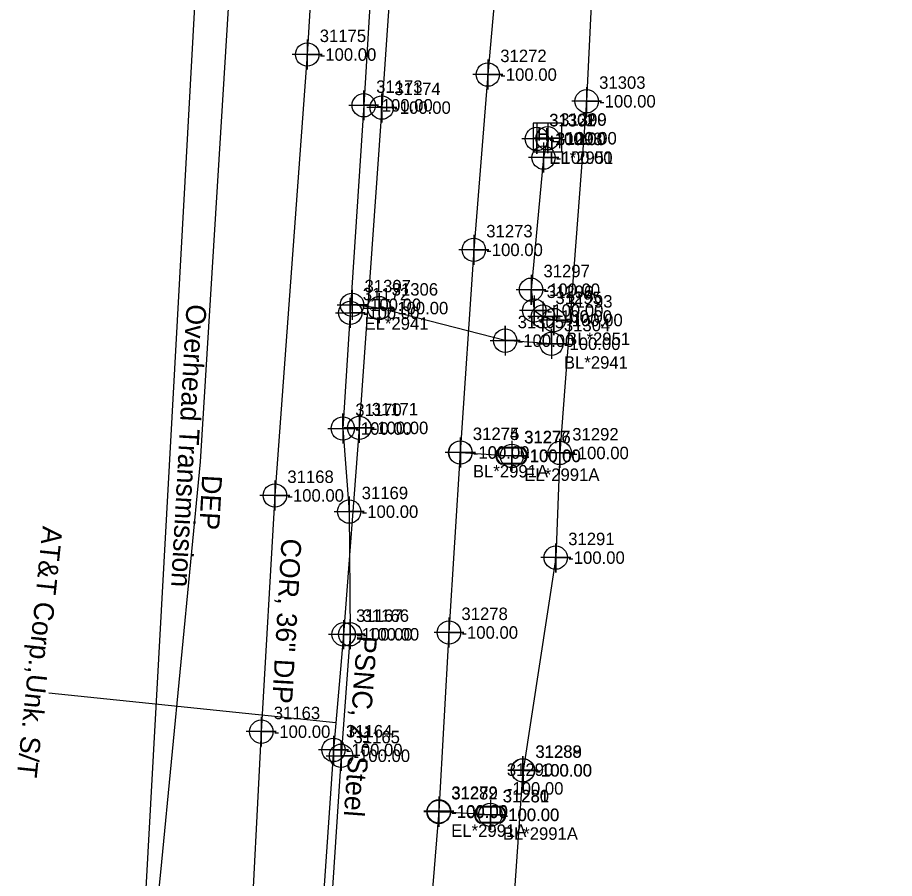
# Model space of a CAD drawing. Extents: x 2083698 to 2094313, y 743246 to 752873.
# Drawn here: x 2093554.1 to 2093729.9, y 744081.9 to 744254.5 of the extents above; entities that cross this region are included whole.
import ezdxf

# ---------------------------------------------------------------- set-up
doc = ezdxf.new("R2010")
doc.units = 0
for name, color, linetype in [('COGO Default Chain', 7, 'Continuous'), ('COGO Default Curve', 7, 'Continuous'), ('COGO Default Point Number', 7, 'Continuous'), ('COGO Default Spiral', 7, 'Continuous'), ('Default Symbol Cogo Comment', 7, 'Continuous'), ('Exist Guardrail', 7, 'Continuous'), ('Exist Other Culture Fence Line', 7, 'Continuous'), ('Exist Property Iron Pin Leader', 7, 'Continuous'), ('Exist Property Iron Pin Text', 7, 'Continuous'), ('Exist Property Line', 7, 'Continuous'), ('Exist Property Monument Cogo Elevation', 7, 'Continuous'), ('Exist Property Monument Cogo Number', 7, 'Continuous'), ('Exist Property Monument Leader', 7, 'Continuous'), ('Exist Property Monument Text', 7, 'Continuous'), ('Exist Right of Way Easement Line', 7, 'Continuous'), ('Exist Right of Way Line', 7, 'Continuous'), ('Exist Right of Way Line Leader', 7, 'Continuous'), ('Exist Right of Way Line Text', 7, 'Continuous'), ('Exist Right of Way Width CELL', 7, 'Continuous'), ('Exist Utilities Gas UG Line SUE LOS B', 7, 'Continuous'), ('Exist Utilities Gas UG Line SUE LOS B Text', 7, 'Continuous'), ('Exist Utilities Other Pole CELL', 7, 'Continuous'), ('Exist Utilities Power UG Cable SUE LOS B', 7, 'Continuous'), ('Exist Utilities Power UG Cable SUE LOS C', 7, 'Continuous'), ('Exist Utilities Power UG Cable SUE LOS C Text', 7, 'Continuous'), ('Exist Utilities Telephone UG Conduit SUE LOS B', 7, 'Continuous'), ('Exist Utilities Telephone UG Conduit SUE LOS B Leader', 7, 'Continuous'), ('Exist Utilities Telephone UG Conduit SUE LOS B Text', 7, 'Continuous'), ('Exist Utilities Telephone UG Conduit SUE LOS D', 7, 'Continuous'), ('Exist Utilities Water UG Line SUE LOS B', 7, 'Continuous'), ('Exist Utilities Water UG Line SUE LOS B Text', 7, 'Continuous'), ('Old_Level_20', 7, 'Continuous'), ('Scratch_Level_2', 7, 'Continuous'), ('Scratch_Level_5', 7, 'Continuous')]:
    doc.layers.add(name, color=color, linetype=linetype)

msp = doc.modelspace()

# ---------------------------------------------------------------- linework, layer by layer
at = {"layer": 'COGO Default Curve'}
for points in [[(2093620.5, 744236.91), (2093626.5, 744236.91), (2093623.5, 744236.91), (2093623.5, 744239.91), (2093623.5, 744233.91)], [(2093618.17, 744196.92), (2093624.17, 744196.92), (2093621.17, 744196.92), (2093621.17, 744199.92), (2093621.17, 744193.92)], [(2093617.82, 744195.32), (2093623.82, 744195.32), (2093620.82, 744195.32), (2093620.82, 744198.32), (2093620.82, 744192.32)], [(2093623.61, 744196.26), (2093629.61, 744196.26), (2093626.61, 744196.26), (2093626.61, 744199.26), (2093626.61, 744193.26)], [(2093648.86, 744189.73), (2093654.86, 744189.73), (2093651.86, 744189.73), (2093651.86, 744192.73), (2093651.86, 744186.73)], [(2093658.12, 744189.11), (2093664.12, 744189.11), (2093661.12, 744189.11), (2093661.12, 744192.11), (2093661.12, 744186.11)], [(2093616.32, 744172.12), (2093622.32, 744172.12), (2093619.32, 744172.12), (2093619.32, 744175.12), (2093619.32, 744169.12)], [(2093617.6, 744155.46), (2093623.6, 744155.46), (2093620.6, 744155.46), (2093620.6, 744158.46), (2093620.6, 744152.46)], [(2093617.78, 744130.87), (2093623.78, 744130.87), (2093620.78, 744130.87), (2093620.78, 744133.87), (2093620.78, 744127.87)], [(2093615.96, 744106.52), (2093621.96, 744106.52), (2093618.96, 744106.52), (2093618.96, 744109.52), (2093618.96, 744103.52)]]:
    msp.add_lwpolyline(points, dxfattribs=at)
for centre in [(2093623.5, 744236.91), (2093621.17, 744196.92), (2093626.61, 744196.26), (2093620.82, 744195.32), (2093651.86, 744189.73), (2093661.12, 744189.11), (2093619.32, 744172.12), (2093620.6, 744155.46), (2093620.78, 744130.87), (2093618.96, 744106.52)]:
    msp.add_circle(centre, 2.34, dxfattribs=at)
at = {"layer": 'COGO Default Point Number'}
for points in [[(2093612.19, 744250.09), (2093612.19, 744244.09), (2093612.19, 744247.09), (2093615.19, 744247.09), (2093609.19, 744247.09)], [(2093648.37, 744246.07), (2093648.37, 744240.07), (2093648.37, 744243.07), (2093651.37, 744243.07), (2093645.37, 744243.07)], [(2093645.56, 744210.94), (2093645.56, 744204.94), (2093645.56, 744207.94), (2093648.56, 744207.94), (2093642.56, 744207.94)], [(2093642.86, 744170.31), (2093642.86, 744164.31), (2093642.86, 744167.31), (2093645.86, 744167.31), (2093639.86, 744167.31)], [(2093642.89, 744170.31), (2093642.89, 744164.31), (2093642.89, 744167.31), (2093645.89, 744167.31), (2093639.89, 744167.31)], [(2093653.19, 744169.62), (2093653.19, 744163.62), (2093653.19, 744166.62), (2093656.19, 744166.62), (2093650.19, 744166.62)], [(2093605.71, 744161.7), (2093605.71, 744155.7), (2093605.71, 744158.7), (2093608.71, 744158.7), (2093602.71, 744158.7)], [(2093640.59, 744134.23), (2093640.59, 744128.23), (2093640.59, 744131.23), (2093643.59, 744131.23), (2093637.59, 744131.23)], [(2093602.98, 744114.35), (2093602.98, 744108.35), (2093602.98, 744111.35), (2093605.98, 744111.35), (2093599.98, 744111.35)], [(2093638.54, 744098.26), (2093638.54, 744092.26), (2093638.54, 744095.26), (2093641.54, 744095.26), (2093635.54, 744095.26)], [(2093638.58, 744098.38), (2093638.58, 744092.38), (2093638.58, 744095.38), (2093641.58, 744095.38), (2093635.58, 744095.38)], [(2093648.88, 744097.67), (2093648.88, 744091.67), (2093648.88, 744094.67), (2093651.88, 744094.67), (2093645.88, 744094.67)]]:
    msp.add_lwpolyline(points, dxfattribs=at)
for centre in [(2093612.19, 744247.09), (2093648.37, 744243.07), (2093645.56, 744207.94), (2093642.86, 744167.31), (2093642.89, 744167.31), (2093653.19, 744166.62), (2093605.71, 744158.7), (2093640.59, 744131.23), (2093602.98, 744111.35), (2093638.54, 744095.26), (2093638.58, 744095.38), (2093648.88, 744094.67)]:
    msp.add_circle(centre, 2.34, dxfattribs=at)
at = {"layer": 'COGO Default Spiral'}
msp.add_line((2093660.38, 744230.31), (2093660.38, 744230.31), dxfattribs=at)
msp.add_lwpolyline([(2093657.43, 744227.58), (2093663.18, 744227.58), (2093663.18, 744233.33), (2093657.43, 744233.33), (2093657.43, 744227.58)], dxfattribs=at)
at = {"layer": 'Exist Guardrail'}
for p, q in [((2093653.13, 744166.68), (2093653.13, 744166.68)), ((2093648.84, 744094.7), (2093648.84, 744094.7))]:
    msp.add_line(p, q, dxfattribs=at)
for points in [[(2093651.09, 744168.38), (2093655.16, 744168.38)], [(2093651.09, 744168.24), (2093655.16, 744168.24)], [(2093655.16, 744165.11), (2093651.06, 744165.11)], [(2093655.16, 744164.98), (2093651.06, 744164.98)], [(2093646.8, 744096.4), (2093650.87, 744096.4)], [(2093646.8, 744096.27), (2093650.87, 744096.27)], [(2093650.87, 744093.14), (2093646.77, 744093.14)], [(2093650.87, 744093), (2093646.77, 744093)]]:
    msp.add_lwpolyline(points, dxfattribs=at)
for centre, radius, start, end in [((2093651.82, 744166.67), 1.86, 113.178, 245.9794), ((2093651.83, 744166.67), 1.73, 115.3009, 243.7824), ((2093654.42, 744166.68), 1.86, 293.6483, 66.3084), ((2093654.43, 744166.68), 1.73, 295.1272, 64.8728), ((2093647.53, 744094.7), 1.86, 113.178, 245.9794), ((2093647.54, 744094.7), 1.73, 115.3009, 243.7824), ((2093650.13, 744094.7), 1.86, 293.6483, 66.3084), ((2093650.14, 744094.7), 1.73, 295.1272, 64.8728)]:
    msp.add_arc(centre, radius, start, end, dxfattribs=at)
at = {"layer": 'Exist Property Iron Pin Text'}
for points in [[(2093660.37, 744233.3), (2093660.37, 744227.3), (2093660.37, 744230.3), (2093663.37, 744230.3), (2093657.37, 744230.3)], [(2093658.19, 744233.17), (2093658.19, 744227.17), (2093658.19, 744230.17), (2093661.19, 744230.17), (2093655.19, 744230.17)], [(2093659.54, 744229.43), (2093659.54, 744223.43), (2093659.54, 744226.43), (2093662.54, 744226.43), (2093656.54, 744226.43)], [(2093657.03, 744202.94), (2093657.03, 744196.94), (2093657.03, 744199.94), (2093660.03, 744199.94), (2093654.03, 744199.94)], [(2093657.69, 744198.78), (2093657.69, 744192.78), (2093657.69, 744195.78), (2093660.69, 744195.78), (2093654.69, 744195.78)], [(2093659.42, 744197.57), (2093659.42, 744191.57), (2093659.42, 744194.57), (2093662.42, 744194.57), (2093656.42, 744194.57)], [(2093661.57, 744196.86), (2093661.57, 744190.86), (2093661.57, 744193.86), (2093664.57, 744193.86), (2093658.57, 744193.86)]]:
    msp.add_lwpolyline(points, dxfattribs=at)
for centre in [(2093658.19, 744230.17), (2093660.37, 744230.3), (2093659.54, 744226.43), (2093657.03, 744199.94), (2093657.69, 744195.78), (2093659.42, 744194.57), (2093661.57, 744193.86)]:
    msp.add_circle(centre, 2.34, dxfattribs=at)
at = {"layer": 'Exist Right of Way Line Text'}
for points in [[(2093668.14, 744240.53), (2093668.18, 744234.72), (2093668.16, 744237.72), (2093671.18, 744237.72), (2093665.18, 744237.72)], [(2093627.09, 744239.27), (2093627.12, 744233.45), (2093627.1, 744236.45), (2093630.12, 744236.45), (2093624.12, 744236.45)], [(2093622.58, 744175.07), (2093622.61, 744169.25), (2093622.59, 744172.25), (2093625.61, 744172.25), (2093619.61, 744172.25)], [(2093662.76, 744170.04), (2093662.79, 744164.22), (2093662.78, 744167.22), (2093665.79, 744167.22), (2093659.79, 744167.22)], [(2093661.94, 744149.05), (2093661.98, 744143.24), (2093661.96, 744146.24), (2093664.98, 744146.24), (2093658.98, 744146.24)], [(2093619.45, 744133.68), (2093619.48, 744127.86), (2093619.46, 744130.86), (2093622.48, 744130.86), (2093616.48, 744130.86)], [(2093617.42, 744110.5), (2093617.45, 744104.69), (2093617.43, 744107.69), (2093620.45, 744107.69), (2093614.45, 744107.69)], [(2093655.35, 744106.42), (2093655.38, 744100.61), (2093655.36, 744103.61), (2093658.38, 744103.61), (2093652.38, 744103.61)], [(2093655.39, 744106.41), (2093655.43, 744100.59), (2093655.41, 744103.59), (2093658.43, 744103.59), (2093652.43, 744103.59)]]:
    msp.add_lwpolyline(points, dxfattribs=at)
for centre in [(2093627.12, 744236.45), (2093668.18, 744237.72), (2093622.61, 744172.25), (2093662.79, 744167.22), (2093661.98, 744146.24), (2093619.48, 744130.86), (2093617.45, 744107.69), (2093655.38, 744103.61), (2093655.43, 744103.59)]:
    msp.add_circle(centre, 2.34, dxfattribs=at)
at = {"layer": 'Exist Utilities Gas UG Line SUE LOS B'}
for points in [[(2093649.01, 744627.2), (2093645.66, 744567.77), (2093642.52, 744528.27), (2093642.24, 744516.89), (2093637.28, 744479.9), (2093634.92, 744452.35), (2093633.63, 744422.04), (2093631.68, 744379.14), (2093631.37, 744343.78), (2093627.47, 744302.41), (2093623.5, 744236.91), (2093620.82, 744195.32), (2093619.32, 744172.12), (2093620.6, 744155.46), (2093620.78, 744130.87), (2093618.96, 744106.52), (2093615.37, 744051.66), (2093612.03, 744029.16), (2093609.2, 744006.18)], [(2093661.12, 744189.11), (2093651.86, 744189.73), (2093626.61, 744196.26), (2093621.17, 744196.92)]]:
    msp.add_lwpolyline(points, dxfattribs=at)
at = {"layer": 'Exist Utilities Power UG Cable SUE LOS B'}
msp.add_lwpolyline([(2093658.19, 744230.17), (2093660.37, 744230.3), (2093659.54, 744226.43), (2093657.03, 744199.94), (2093657.69, 744195.78), (2093659.42, 744194.57), (2093661.57, 744193.86)], dxfattribs=at)
at = {"layer": 'Exist Utilities Power UG Cable SUE LOS C'}
msp.add_lwpolyline([(2093680.17, 745945.58), (2093662.25, 745598.14), (2093631.4, 745010.86), (2093607.2, 744576.6), (2093577.14, 744030.24)], dxfattribs=at)
at = {"layer": 'Exist Utilities Telephone UG Conduit SUE LOS B'}
for points in [[(2093665.58, 744791.48), (2093663.62, 744785.03), (2093655.86, 744746.35), (2093652.49, 744704.63), (2093650.94, 744666.92), (2093648.43, 744642.28), (2093647.15, 744611.51), (2093643.05, 744567.76), (2093639.61, 744516.21), (2093638.67, 744494.88), (2093638.66, 744478.86), (2093637.98, 744454.48), (2093637.54, 744421.7), (2093635.93, 744379.63), (2093634.08, 744343.67), (2093631.69, 744302.23), (2093627.12, 744236.45), (2093622.61, 744172.25), (2093619.48, 744130.86), (2093617.45, 744107.69), (2093613.66, 744052.32), (2093610.03, 744021.43)], [(2093678.3, 744484.87), (2093676.66, 744458.58), (2093675.92, 744413.85), (2093676.08, 744399.32), (2093677.5, 744371.61), (2093676.83, 744359.53), (2093674.24, 744310.6), (2093669.23, 744259.88), (2093668.18, 744237.72), (2093662.79, 744167.22), (2093661.98, 744146.24), (2093655.43, 744103.59), (2093655.38, 744103.61), (2093652.17, 744057.44), (2093650.32, 744030.5)]]:
    msp.add_lwpolyline(points, dxfattribs=at)
at = {"layer": 'Exist Utilities Telephone UG Conduit SUE LOS B Leader'}
msp.add_line((2093617.93, 744113.12), (2093560.41, 744119.06), dxfattribs=at)
at = {"layer": 'Exist Utilities Telephone UG Conduit SUE LOS D'}
msp.add_lwpolyline([(2093729.86, 746559.98), (2093729.86, 746485.51), (2093728.61, 746416.16), (2093711.62, 746127.01), (2093702.37, 745955.82), (2093693.11, 745784.64), (2093668.68, 745395.41), (2093654.74, 745161.51), (2093649.12, 745054.6), (2093640.35, 744903.62), (2093631.77, 744751.08), (2093623.85, 744627.43), (2093615.93, 744503.79), (2093603.66, 744373.9), (2093590.72, 744165.44), (2093582.98, 744085.27), (2093575.24, 744005.11), (2093571.65, 743852.76), (2093573.5, 743810.29), (2093555.01, 743734.28)], dxfattribs=at)
at = {"layer": 'Exist Utilities Water UG Line SUE LOS B'}
for p, q in [((2093642.89, 744167.31), (2093653.19, 744166.62)), ((2093648.88, 744094.67), (2093638.54, 744095.26))]:
    msp.add_line(p, q, dxfattribs=at)
for points in [[(2093681.73, 744819.13), (2093679.73, 744768.31), (2093678.57, 744734.08), (2093677.18, 744704.6), (2093674.66, 744664.03), (2093671.89, 744609.83), (2093671.13, 744588.4), (2093669.42, 744553.23), (2093666.5, 744510.59), (2093664.96, 744483.87), (2093662.88, 744442.62), (2093660.59, 744411.85), (2093659.31, 744391.28), (2093656.33, 744352.02), (2093654.22, 744320.54), (2093650.87, 744270.99), (2093648.37, 744243.07), (2093645.56, 744207.94), (2093642.86, 744167.31), (2093640.59, 744131.23), (2093638.58, 744095.38), (2093636.4, 744069.17), (2093633.63, 744029.68)], [(2093647.89, 744799.14), (2093644.77, 744747.25), (2093642.06, 744706.41), (2093639.77, 744674.73), (2093636.34, 744621.17), (2093633.58, 744568.46), (2093630.03, 744519.59), (2093626.94, 744472.99), (2093623.81, 744428.84), (2093620.66, 744378.52), (2093618.28, 744342.8), (2093614.59, 744286.98), (2093612.19, 744247.09), (2093605.71, 744158.7), (2093602.98, 744111.35), (2093600.62, 744065.84), (2093598.52, 744012.09)]]:
    msp.add_lwpolyline(points, dxfattribs=at)

# ---------------------------------------------------------------- texts
at = {"layer": 'COGO Default Chain'}
for p in [(2093626, 744235.66), (2093623.67, 744195.67), (2093623.32, 744194.07), (2093629.11, 744195.01), (2093654.36, 744188.48), (2093663.62, 744187.86), (2093621.82, 744170.87), (2093623.1, 744154.21), (2093623.28, 744129.62), (2093621.46, 744105.27)]:
    msp.add_text('-100.00', height=2.5, dxfattribs=at).set_placement(p)
at = {"layer": 'COGO Default Spiral'}
for p in [(2093658.22, 744229.83), (2093660.79, 744228.31)]:
    msp.add_text('H', height=2.5, dxfattribs=at).set_placement(p)
at = {"layer": 'Default Symbol Cogo Comment'}
for p in [(2093655.63, 744165.43), (2093651.34, 744093.45)]:
    msp.add_text('-100.00', height=2.5, dxfattribs=at).set_placement(p)
at = {"layer": 'Exist Other Culture Fence Line'}
msp.add_text('-100.00', height=2.5, dxfattribs=at).set_placement((2093662.88, 744229.06))
at = {"layer": 'Exist Property Iron Pin Leader'}
for s, p in [('31301', (2093660.69, 744232.67)), ('31300', (2093662.87, 744232.8)), ('31298', (2093662.04, 744228.93)), ('31297', (2093659.53, 744202.44)), ('31296', (2093660.19, 744198.28)), ('31295', (2093661.92, 744197.07)), ('31293', (2093664.07, 744196.36))]:
    msp.add_text(s, height=2.5, dxfattribs=at).set_placement(p)
at = {"layer": 'Exist Property Line'}
for p in [(2093614.69, 744245.84), (2093650.87, 744241.82), (2093648.06, 744206.69), (2093645.36, 744166.06), (2093645.39, 744166.06), (2093655.69, 744165.37), (2093608.21, 744157.45), (2093643.09, 744129.98), (2093605.48, 744110.1), (2093641.04, 744094.01), (2093641.08, 744094.13), (2093651.38, 744093.42)]:
    msp.add_text('-100.00', height=2.5, dxfattribs=at).set_placement(p)
at = {"layer": 'Exist Property Monument Cogo Elevation'}
for p in [(2093660.68, 744228.96), (2093652.19, 744098.73)]:
    msp.add_text('-100.00', height=2.5, dxfattribs=at).set_placement(p)
at = {"layer": 'Exist Property Monument Cogo Number'}
for s, p in [('31302', (2093660.68, 744232.71)), ('31290', (2093652.19, 744102.48))]:
    msp.add_text(s, height=2.5, dxfattribs=at).set_placement(p)
at = {"layer": 'Exist Property Monument Leader'}
for s, p in [('EL*2951', (2093660.69, 744225.17)), ('BL*2951', (2093664.07, 744188.86))]:
    msp.add_text(s, height=2.5, dxfattribs=at).set_placement(p)
at = {"layer": 'Exist Property Monument Text'}
for p in [(2093660.69, 744228.92), (2093662.87, 744229.05), (2093662.04, 744225.18), (2093659.53, 744198.69), (2093660.19, 744194.53), (2093661.92, 744193.32), (2093664.07, 744192.61)]:
    msp.add_text('-100.00', height=2.5, dxfattribs=at).set_placement(p)
at = {"layer": 'Exist Right of Way Easement Line'}
for s, p in [('EL*2941', (2093623.67, 744191.92)), ('BL*2941', (2093663.62, 744184.11))]:
    msp.add_text(s, height=2.5, dxfattribs=at).set_placement(p)
at = {"layer": 'Exist Right of Way Line'}
for s, p in [('31175', (2093614.69, 744249.59)), ('31272', (2093650.87, 744245.57)), ('31273', (2093648.06, 744210.44)), ('31274', (2093645.36, 744169.81)), ('31275', (2093645.39, 744169.81)), ('31276', (2093655.69, 744169.12)), ('31168', (2093608.21, 744161.2)), ('31278', (2093643.09, 744133.73)), ('31163', (2093605.48, 744113.85)), ('31282', (2093641.04, 744097.76)), ('31279', (2093641.08, 744097.88)), ('31281', (2093651.38, 744097.17))]:
    msp.add_text(s, height=2.5, dxfattribs=at).set_placement(p)
at = {"layer": 'Exist Right of Way Line Leader'}
for s, p in [('31303', (2093670.68, 744240.22)), ('31174', (2093629.62, 744238.95)), ('31171', (2093625.11, 744174.75)), ('31292', (2093665.29, 744169.72)), ('31291', (2093664.48, 744148.74)), ('31167', (2093621.98, 744133.36)), ('31164', (2093619.95, 744110.19)), ('31288', (2093657.88, 744106.11)), ('31289', (2093657.93, 744106.09))]:
    msp.add_text(s, height=2.5, dxfattribs=at).set_placement(p)
at = {"layer": 'Exist Right of Way Width CELL'}
for s, p in [('BL*2991A', (2093645.39, 744162.31)), ('EL*2991A', (2093655.69, 744161.62)), ('EL*2991A', (2093641.04, 744090.26)), ('BL*2991A', (2093651.38, 744089.67))]:
    msp.add_text(s, height=2.5, dxfattribs=at).set_placement(p)
at = {"layer": 'Exist Utilities Gas UG Line SUE LOS B Text'}
msp.add_text('PSNC, 2" Steel', height=4, rotation=265.7374, dxfattribs=at).set_placement((2093622.21, 744130.74))
at = {"layer": 'Exist Utilities Other Pole CELL'}
for s, p in [('31277', (2093655.63, 744169.18)), ('31280', (2093651.34, 744097.2))]:
    msp.add_text(s, height=2.5, dxfattribs=at).set_placement(p)
at = {"layer": 'Exist Utilities Power UG Cable SUE LOS C Text'}
for s, p in [('Overhead Transmission', (2093588.02, 744197.11)), ('DEP', (2093591.15, 744162.87))]:
    msp.add_text(s, height=4, rotation=266.8506, dxfattribs=at).set_placement(p)
at = {"layer": 'Exist Utilities Telephone UG Conduit SUE LOS B Text'}
msp.add_text('AT&T Corp.,Unk. S/T', height=4, rotation=264.0969, dxfattribs=at).set_placement((2093559.19, 744152.63))
at = {"layer": 'Exist Utilities Water UG Line SUE LOS B Text'}
msp.add_text('COR, 36" DIP', height=4, rotation=266.6998, dxfattribs=at).set_placement((2093607.06, 744150.16))
at = {"layer": 'Old_Level_20'}
for s, p in [('31173', (2093626, 744239.41)), ('31307', (2093623.67, 744199.42)), ('31172', (2093623.32, 744197.82)), ('31306', (2093629.11, 744198.76)), ('31305', (2093654.36, 744192.23)), ('31304', (2093663.62, 744191.61)), ('31170', (2093621.82, 744174.62)), ('31169', (2093623.1, 744157.96)), ('31166', (2093623.28, 744133.37)), ('31165', (2093621.46, 744109.02))]:
    msp.add_text(s, height=2.5, dxfattribs=at).set_placement(p)
at = {"layer": 'Scratch_Level_2'}
for p in [(2093670.68, 744236.47), (2093629.62, 744235.2), (2093625.11, 744171), (2093665.29, 744165.97), (2093664.48, 744144.99), (2093621.98, 744129.61), (2093619.95, 744106.44), (2093657.88, 744102.36), (2093657.93, 744102.34)]:
    msp.add_text('-100.00', height=2.5, dxfattribs=at).set_placement(p)
at = {"layer": 'Scratch_Level_5'}
msp.add_text('31299', height=2.5, dxfattribs=at).set_placement((2093662.88, 744232.81))

doc.saveas('drawing.dxf')
